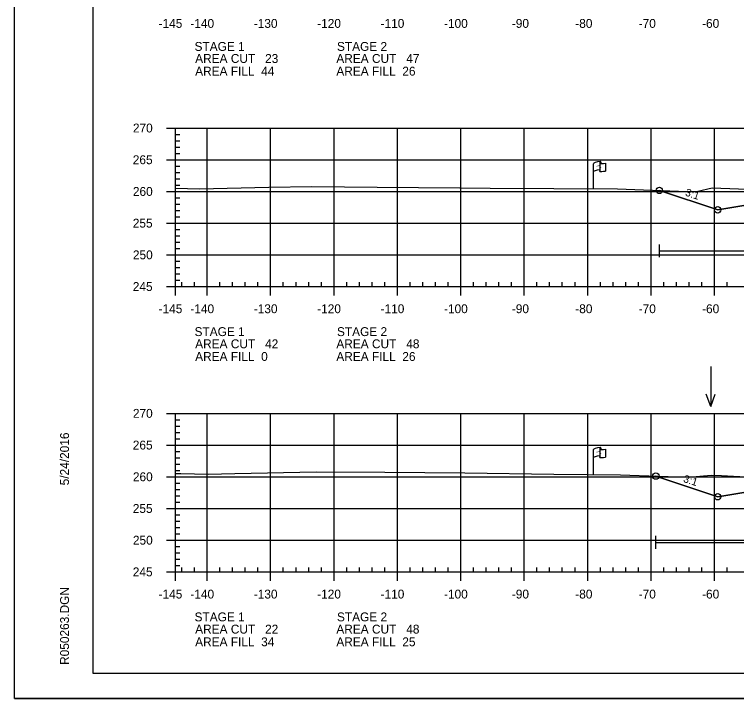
# Model space of a CAD drawing. Extents: x 1365647 to 1367999, y 387113 to 400173.
# Drawn here: x 1365723.7 to 1365837.6, y 387586.1 to 387694 of the extents above; entities that cross this region are included whole.
import ezdxf

# ---------------------------------------------------------------- set-up
doc = ezdxf.new("R2010")
doc.units = 0
for name, color, linetype in [('E_Existing ROW', 7, 'Continuous'), ('R_Axis', 7, 'Continuous'), ('R_Axis Annot', 7, 'Continuous'), ('R_Border', 7, 'Continuous'), ('R_Contours', 7, 'Continuous'), ('R_Exist Surface', 7, 'Continuous'), ('R_Fin Surface', 7, 'Continuous'), ('R_Fin Surface Annot', 7, 'Continuous'), ('R_Grid', 7, 'Continuous'), ('R_No Plot', 7, 'Continuous'), ('R_Proposed Const Limits', 7, 'Continuous'), ('R_Water', 7, 'Continuous'), ('R_Water Annot', 7, 'Continuous')]:
    doc.layers.add(name, color=color, linetype=linetype)

msp = doc.modelspace()

# ---------------------------------------------------------------- linework, layer by layer
at = {"layer": 'E_Existing ROW'}
for p, q in [((1365816.14, 387670.68), (1365816.14, 387670.44)), ((1365814.98, 387666.48), (1365814.98, 387670.43)), ((1365815.98, 387670.53), (1365815.98, 387670.51)), ((1365815.98, 387670.51), (1365815.98, 387669.29)), ((1365816.91, 387670.49), (1365816.91, 387669.25)), ((1365814.98, 387621.38), (1365814.98, 387625.33)), ((1365815.98, 387625.42), (1365815.98, 387625.41)), ((1365815.98, 387625.41), (1365815.98, 387624.18)), ((1365816.14, 387625.58), (1365816.14, 387625.34)), ((1365816.91, 387625.38), (1365816.91, 387624.14))]:
    msp.add_line(p, q, dxfattribs=at)
for centre, radius, start, end in [((1365816.05, 387670.53), 0.078, 88.6458, 274.2828), ((1365816.07, 387670.68), 0.0783, 263.0712, 93.9564), ((1365816.05, 387669.29), 0.0783, 180, 273.9564), ((1365816.05, 387625.42), 0.078, 88.6458, 274.2828), ((1365816.07, 387625.58), 0.0783, 263.0712, 93.9564), ((1365816.05, 387624.18), 0.0783, 180, 273.9564)]:
    msp.add_arc(centre, radius, start, end, dxfattribs=at)
for centre, major_axis, ratio, start_param, end_param in [((1365816.56, 387670.47), (-1.58, -0.04), 0.19887, 5.030368, 6.283185), ((1365817.27, 387670.59), (-1.23, -0.13), 0.052933, 0.159456, 1.268315), ((1365816.56, 387669.16), (-1.58, -0.04), 0.19887, 5.083035, 6.194897), ((1365817.27, 387669.35), (-1.23, -0.13), 0.052933, 0.159456, 1.268315), ((1365816.56, 387625.37), (-1.58, -0.04), 0.19887, 5.030368, 6.283185), ((1365817.27, 387625.48), (-1.23, -0.13), 0.052933, 0.159456, 1.268315), ((1365816.56, 387624.05), (-1.58, -0.04), 0.19887, 5.083035, 6.194897), ((1365817.27, 387624.24), (-1.23, -0.13), 0.052933, 0.159456, 1.268315)]:
    msp.add_ellipse(centre, major_axis=major_axis, ratio=ratio, start_param=start_param, end_param=end_param, dxfattribs=at)
at = {"layer": 'R_Axis'}
for p, q in [((1365747.69, 387676.05), (1365749.09, 387676.05)), ((1365749.09, 387651.05), (1365749.09, 387676.05)), ((1365749.09, 387675.05), (1365749.79, 387675.05)), ((1365749.09, 387674.05), (1365749.79, 387674.05)), ((1365749.09, 387673.05), (1365749.79, 387673.05)), ((1365749.09, 387672.05), (1365749.79, 387672.05)), ((1365747.69, 387671.05), (1365749.09, 387671.05)), ((1365749.09, 387670.05), (1365749.79, 387670.05)), ((1365749.09, 387669.05), (1365749.79, 387669.05)), ((1365749.09, 387668.05), (1365749.79, 387668.05)), ((1365747.69, 387666.05), (1365749.09, 387666.05)), ((1365749.09, 387667.05), (1365749.79, 387667.05)), ((1365749.09, 387665.05), (1365749.79, 387665.05)), ((1365749.09, 387664.05), (1365749.79, 387664.05)), ((1365749.09, 387663.05), (1365749.79, 387663.05)), ((1365749.09, 387662.05), (1365749.79, 387662.05)), ((1365747.69, 387661.05), (1365749.09, 387661.05)), ((1365749.09, 387660.05), (1365749.79, 387660.05)), ((1365749.09, 387659.05), (1365749.79, 387659.05)), ((1365749.09, 387658.05), (1365749.79, 387658.05)), ((1365749.09, 387657.05), (1365749.79, 387657.05)), ((1365747.69, 387656.05), (1365749.09, 387656.05)), ((1365749.09, 387655.05), (1365749.79, 387655.05)), ((1365749.09, 387654.05), (1365749.79, 387654.05)), ((1365749.09, 387653.05), (1365749.79, 387653.05)), ((1365749.09, 387652.05), (1365749.79, 387652.05)), ((1365749.09, 387651.05), (1365749.09, 387651.75)), ((1365750.09, 387651.05), (1365750.09, 387651.75)), ((1365752.09, 387651.05), (1365752.09, 387651.75)), ((1365756.09, 387651.05), (1365756.09, 387651.75)), ((1365758.09, 387651.05), (1365758.09, 387651.75)), ((1365760.09, 387651.05), (1365760.09, 387651.75)), ((1365762.09, 387651.05), (1365762.09, 387651.75)), ((1365766.09, 387651.05), (1365766.09, 387651.75)), ((1365768.09, 387651.05), (1365768.09, 387651.75)), ((1365770.09, 387651.05), (1365770.09, 387651.75)), ((1365772.09, 387651.05), (1365772.09, 387651.75)), ((1365776.09, 387651.05), (1365776.09, 387651.75)), ((1365778.09, 387651.05), (1365778.09, 387651.75)), ((1365780.09, 387651.05), (1365780.09, 387651.75)), ((1365782.09, 387651.05), (1365782.09, 387651.75)), ((1365786.09, 387651.05), (1365786.09, 387651.75)), ((1365788.09, 387651.05), (1365788.09, 387651.75)), ((1365790.09, 387651.05), (1365790.09, 387651.75)), ((1365792.09, 387651.05), (1365792.09, 387651.75)), ((1365796.09, 387651.05), (1365796.09, 387651.75)), ((1365798.09, 387651.05), (1365798.09, 387651.75)), ((1365800.09, 387651.05), (1365800.09, 387651.75)), ((1365802.09, 387651.05), (1365802.09, 387651.75)), ((1365806.09, 387651.05), (1365806.09, 387651.75)), ((1365808.09, 387651.05), (1365808.09, 387651.75)), ((1365810.09, 387651.05), (1365810.09, 387651.75)), ((1365812.09, 387651.05), (1365812.09, 387651.75)), ((1365816.09, 387651.05), (1365816.09, 387651.75)), ((1365818.09, 387651.05), (1365818.09, 387651.75)), ((1365820.09, 387651.05), (1365820.09, 387651.75)), ((1365822.09, 387651.05), (1365822.09, 387651.75)), ((1365826.09, 387651.05), (1365826.09, 387651.75)), ((1365828.09, 387651.05), (1365828.09, 387651.75)), ((1365830.09, 387651.05), (1365830.09, 387651.75)), ((1365832.09, 387651.05), (1365832.09, 387651.75)), ((1365836.09, 387651.05), (1365836.09, 387651.75)), ((1365747.69, 387651.05), (1365749.09, 387651.05)), ((1365749.09, 387651.05), (1366039.09, 387651.05)), ((1365749.09, 387649.65), (1365749.09, 387651.05)), ((1365754.09, 387649.65), (1365754.09, 387651.05)), ((1365764.09, 387649.65), (1365764.09, 387651.05)), ((1365774.09, 387649.65), (1365774.09, 387651.05)), ((1365784.09, 387649.65), (1365784.09, 387651.05)), ((1365794.09, 387649.65), (1365794.09, 387651.05)), ((1365804.09, 387649.65), (1365804.09, 387651.05)), ((1365814.09, 387649.65), (1365814.09, 387651.05)), ((1365824.09, 387649.65), (1365824.09, 387651.05)), ((1365834.09, 387649.65), (1365834.09, 387651.05)), ((1365747.69, 387631.05), (1365749.09, 387631.05)), ((1365749.09, 387606.05), (1365749.09, 387631.05)), ((1365749.09, 387630.05), (1365749.79, 387630.05)), ((1365749.09, 387629.05), (1365749.79, 387629.05)), ((1365749.09, 387628.05), (1365749.79, 387628.05)), ((1365749.09, 387627.05), (1365749.79, 387627.05)), ((1365747.69, 387626.05), (1365749.09, 387626.05)), ((1365749.09, 387625.05), (1365749.79, 387625.05)), ((1365749.09, 387624.05), (1365749.79, 387624.05)), ((1365749.09, 387623.05), (1365749.79, 387623.05)), ((1365749.09, 387622.05), (1365749.79, 387622.05)), ((1365747.69, 387621.05), (1365749.09, 387621.05)), ((1365749.09, 387620.05), (1365749.79, 387620.05)), ((1365749.09, 387619.05), (1365749.79, 387619.05)), ((1365749.09, 387618.05), (1365749.79, 387618.05)), ((1365747.69, 387616.05), (1365749.09, 387616.05)), ((1365749.09, 387617.05), (1365749.79, 387617.05)), ((1365749.09, 387615.05), (1365749.79, 387615.05)), ((1365749.09, 387614.05), (1365749.79, 387614.05)), ((1365749.09, 387613.05), (1365749.79, 387613.05)), ((1365749.09, 387612.05), (1365749.79, 387612.05)), ((1365747.69, 387611.05), (1365749.09, 387611.05)), ((1365749.09, 387610.05), (1365749.79, 387610.05)), ((1365749.09, 387609.05), (1365749.79, 387609.05)), ((1365749.09, 387608.05), (1365749.79, 387608.05)), ((1365749.09, 387607.05), (1365749.79, 387607.05)), ((1365747.69, 387606.05), (1365749.09, 387606.05)), ((1365749.09, 387606.05), (1365749.09, 387606.75)), ((1365749.09, 387606.05), (1366039.09, 387606.05)), ((1365749.09, 387604.65), (1365749.09, 387606.05)), ((1365750.09, 387606.05), (1365750.09, 387606.75)), ((1365752.09, 387606.05), (1365752.09, 387606.75)), ((1365754.09, 387604.65), (1365754.09, 387606.05)), ((1365756.09, 387606.05), (1365756.09, 387606.75)), ((1365758.09, 387606.05), (1365758.09, 387606.75)), ((1365760.09, 387606.05), (1365760.09, 387606.75)), ((1365762.09, 387606.05), (1365762.09, 387606.75)), ((1365764.09, 387604.65), (1365764.09, 387606.05)), ((1365766.09, 387606.05), (1365766.09, 387606.75)), ((1365768.09, 387606.05), (1365768.09, 387606.75)), ((1365770.09, 387606.05), (1365770.09, 387606.75)), ((1365772.09, 387606.05), (1365772.09, 387606.75)), ((1365774.09, 387604.65), (1365774.09, 387606.05)), ((1365776.09, 387606.05), (1365776.09, 387606.75)), ((1365778.09, 387606.05), (1365778.09, 387606.75)), ((1365780.09, 387606.05), (1365780.09, 387606.75)), ((1365782.09, 387606.05), (1365782.09, 387606.75)), ((1365784.09, 387604.65), (1365784.09, 387606.05)), ((1365786.09, 387606.05), (1365786.09, 387606.75)), ((1365788.09, 387606.05), (1365788.09, 387606.75)), ((1365790.09, 387606.05), (1365790.09, 387606.75)), ((1365792.09, 387606.05), (1365792.09, 387606.75)), ((1365794.09, 387604.65), (1365794.09, 387606.05)), ((1365796.09, 387606.05), (1365796.09, 387606.75)), ((1365798.09, 387606.05), (1365798.09, 387606.75)), ((1365800.09, 387606.05), (1365800.09, 387606.75)), ((1365802.09, 387606.05), (1365802.09, 387606.75)), ((1365804.09, 387604.65), (1365804.09, 387606.05)), ((1365806.09, 387606.05), (1365806.09, 387606.75)), ((1365808.09, 387606.05), (1365808.09, 387606.75)), ((1365810.09, 387606.05), (1365810.09, 387606.75)), ((1365812.09, 387606.05), (1365812.09, 387606.75)), ((1365814.09, 387604.65), (1365814.09, 387606.05)), ((1365816.09, 387606.05), (1365816.09, 387606.75)), ((1365818.09, 387606.05), (1365818.09, 387606.75)), ((1365820.09, 387606.05), (1365820.09, 387606.75)), ((1365822.09, 387606.05), (1365822.09, 387606.75)), ((1365824.09, 387604.65), (1365824.09, 387606.05)), ((1365826.09, 387606.05), (1365826.09, 387606.75)), ((1365828.09, 387606.05), (1365828.09, 387606.75)), ((1365830.09, 387606.05), (1365830.09, 387606.75)), ((1365832.09, 387606.05), (1365832.09, 387606.75)), ((1365834.09, 387604.65), (1365834.09, 387606.05)), ((1365836.09, 387606.05), (1365836.09, 387606.75))]:
    msp.add_line(p, q, dxfattribs=at)
at = {"layer": 'R_Border'}
for p, q in [((1365736.09, 387590.05), (1365736.09, 387795.51)), ((1365736.09, 387590.05), (1365736.09, 387590.05)), ((1366052.27, 387590.05), (1365736.09, 387590.05))]:
    msp.add_line(p, q, dxfattribs=at)
at = {"layer": 'R_Contours'}
for points in [[(1365825.4, 387666.21), (1365828.43, 387666.1), (1365831.23, 387666.03), (1365833.02, 387666.46), (1365833.72, 387666.63), (1365837.86, 387666.47), (1365842.49, 387666.28), (1365847.23, 387665.26), (1365834.59, 387663.15)], [(1365824.84, 387621.15), (1365825.22, 387621.14), (1365829.98, 387621.01), (1365832.33, 387621.21), (1365833.59, 387621.32), (1365835.21, 387621.26), (1365842.89, 387620.83), (1365847.43, 387620.09), (1365847.72, 387620.05), (1365847.47, 387620.04), (1365834.59, 387617.9)]]:
    msp.add_lwpolyline(points, close=True, dxfattribs=at)
at = {"layer": 'R_Exist Surface'}
for points in [[(1365749.09, 387666.58), (1365752.88, 387666.45), (1365763.82, 387666.71), (1365770.58, 387666.85), (1365780.89, 387666.74), (1365793.95, 387666.6), (1365798.69, 387666.57), (1365818.8, 387666.46), (1365828.43, 387666.1), (1365831.23, 387666.03), (1365833.02, 387666.46), (1365833.72, 387666.63), (1365837.86, 387666.47)], [(1365749.09, 387621.58), (1365749.94, 387621.56), (1365754.26, 387621.45), (1365758.43, 387621.54), (1365771.26, 387621.83), (1365782.12, 387621.78), (1365794.71, 387621.67), (1365808.77, 387621.44), (1365819.26, 387621.33), (1365825.22, 387621.14), (1365829.98, 387621.01), (1365832.33, 387621.21), (1365833.59, 387621.32), (1365835.21, 387621.26), (1365842.89, 387620.83)]]:
    msp.add_lwpolyline(points, dxfattribs=at)
at = {"layer": 'R_Fin Surface'}
for points in [[(1365825.4, 387666.21), (1365834.59, 387663.15), (1365847.47, 387665.3), (1365856.59, 387666.82), (1365862.59, 387667.06), (1365864.59, 387667.1), (1365894.09, 387667.69), (1365923.59, 387667.1), (1365925.59, 387667.06), (1365931.59, 387666.82), (1365940.72, 387665.3), (1365953.59, 387663.15), (1365961.12, 387665.66)], [(1365824.84, 387621.15), (1365834.59, 387617.9), (1365847.47, 387620.04), (1365856.59, 387621.56), (1365862.59, 387621.8), (1365864.59, 387621.84), (1365894.09, 387622.43), (1365923.59, 387621.84), (1365925.59, 387621.8), (1365931.59, 387621.56), (1365940.72, 387620.04), (1365953.59, 387617.9), (1365960.2, 387620.1)]]:
    msp.add_lwpolyline(points, dxfattribs=at)
at = {"layer": 'R_Grid'}
for p, q in [((1365749.09, 387676.05), (1366039.09, 387676.05)), ((1365749.09, 387651.05), (1365749.09, 387676.05)), ((1365754.09, 387651.05), (1365754.09, 387676.05)), ((1365764.09, 387651.05), (1365764.09, 387676.05)), ((1365774.09, 387651.05), (1365774.09, 387676.05)), ((1365784.09, 387651.05), (1365784.09, 387676.05)), ((1365794.09, 387651.05), (1365794.09, 387676.05)), ((1365804.09, 387651.05), (1365804.09, 387676.05)), ((1365814.09, 387651.05), (1365814.09, 387676.05)), ((1365824.09, 387651.05), (1365824.09, 387676.05)), ((1365834.09, 387651.05), (1365834.09, 387676.05)), ((1365749.09, 387671.05), (1366039.09, 387671.05)), ((1365749.09, 387666.05), (1366039.09, 387666.05)), ((1365749.09, 387661.05), (1366039.09, 387661.05)), ((1365749.09, 387656.05), (1366039.09, 387656.05)), ((1365749.09, 387651.05), (1366039.09, 387651.05)), ((1365749.09, 387631.05), (1366039.09, 387631.05)), ((1365749.09, 387606.05), (1365749.09, 387631.05)), ((1365754.09, 387606.05), (1365754.09, 387631.05)), ((1365764.09, 387606.05), (1365764.09, 387631.05)), ((1365774.09, 387606.05), (1365774.09, 387631.05)), ((1365784.09, 387606.05), (1365784.09, 387631.05)), ((1365794.09, 387606.05), (1365794.09, 387631.05)), ((1365804.09, 387606.05), (1365804.09, 387631.05)), ((1365814.09, 387606.05), (1365814.09, 387631.05)), ((1365824.09, 387606.05), (1365824.09, 387631.05)), ((1365834.09, 387606.05), (1365834.09, 387631.05)), ((1365749.09, 387626.05), (1366039.09, 387626.05)), ((1365749.09, 387621.05), (1366039.09, 387621.05)), ((1365749.09, 387616.05), (1366039.09, 387616.05)), ((1365749.09, 387611.05), (1366039.09, 387611.05)), ((1365749.09, 387606.05), (1366039.09, 387606.05))]:
    msp.add_line(p, q, dxfattribs=at)
at = {"layer": 'R_No Plot'}
msp.add_line((1365723.69, 387586.08), (1366057.03, 387586.08), dxfattribs=at)
msp.add_lwpolyline([(1365723.69, 387799.41), (1366057.03, 387799.41), (1366057.03, 387586.07), (1365723.69, 387586.07)], close=True, dxfattribs=at)
for centre in [(1365825.4, 387666.21), (1365825.4, 387666.21), (1365834.59, 387663.15), (1365834.59, 387663.15), (1365834.59, 387663.15), (1365834.59, 387663.15), (1365834.59, 387663.15), (1365824.84, 387621.15), (1365824.84, 387621.15), (1365834.59, 387617.9), (1365834.59, 387617.9), (1365834.59, 387617.9), (1365834.59, 387617.9), (1365834.59, 387617.9)]:
    msp.add_circle(centre, 0.5, dxfattribs=at)
at = {"layer": 'R_Proposed Const Limits'}
for points in [[(1365856.59, 387666.82), (1365834.59, 387663.15), (1365825.4, 387666.21)], [(1365856.59, 387621.56), (1365834.59, 387617.9), (1365824.84, 387621.15)]]:
    msp.add_lwpolyline(points, dxfattribs=at)
at = {"layer": 'R_Water'}
for p, q in [((1365825.4, 387655.67), (1365825.4, 387657.67)), ((1365825.4, 387656.67), (1365882.54, 387656.67)), ((1365824.84, 387609.71), (1365824.84, 387611.71)), ((1365824.84, 387610.71), (1365882.77, 387610.71))]:
    msp.add_line(p, q, dxfattribs=at)
at = {"layer": 'R_Water Annot'}
for p, q in [((1365833.49, 387638.43), (1365833.49, 387632.15)), ((1365833.49, 387632.15), (1365832.79, 387634.07)), ((1365833.49, 387632.15), (1365834.19, 387634.07))]:
    msp.add_line(p, q, dxfattribs=at)

# ---------------------------------------------------------------- texts
at = {"layer": 'E_Existing ROW'}
for s, height, rotation, p in [('R ', 0.2, 9.9884, (1365815.5, 387669.93)), (' O', 0.2, 9.9884, (1365815.65, 387669.98)), ('W', 0.2, 351.1788, (1365815.98, 387669.81)), ('DWB 11-9-07', 0.001, 90, (1365816.14, 387670.44)), ('DWB 11-9-07', 0.001, 5.0717, (1365816.9, 387669.25)), ('DWB 11-9-07', 0.001, 90, (1365814.98, 387666.48)), ('R ', 0.2, 9.9884, (1365815.5, 387624.83)), (' O', 0.2, 9.9884, (1365815.65, 387624.87)), ('DWB 11-9-07', 0.001, 90, (1365816.14, 387625.34)), ('W', 0.2, 351.1788, (1365815.98, 387624.7)), ('DWB 11-9-07', 0.001, 5.0717, (1365816.9, 387624.14)), ('DWB 11-9-07', 0.001, 90, (1365814.98, 387621.38))]:
    msp.add_text(s, height=height, rotation=rotation, dxfattribs=at).set_placement(p)
at = {"layer": 'R_Axis Annot'}
for s, p in [('-145', (1365746.42, 387691.85)), ('-140', (1365751.43, 387691.85)), ('-130', (1365761.43, 387691.85)), ('-120', (1365771.43, 387691.85)), ('-110', (1365781.43, 387691.85)), ('-100', (1365791.43, 387691.85)), ('-90', (1365802.13, 387691.85)), ('-80', (1365812.13, 387691.85)), ('-70', (1365822.13, 387691.85)), ('-60', (1365832.13, 387691.85)), ('STAGE 1', (1365752.09, 387688.22)), ('STAGE 2', (1365774.55, 387688.22)), ('AREA CUT   23', (1365752.19, 387686.32)), ('AREA CUT   47', (1365774.45, 387686.32)), ('AREA FILL  44', (1365752.19, 387684.32)), ('AREA FILL  26', (1365774.45, 387684.32)), ('270', (1365742.37, 387675.35)), ('265', (1365742.35, 387670.35)), ('260', (1365742.37, 387665.35)), ('255', (1365742.35, 387660.35)), ('250', (1365742.37, 387655.35)), ('245', (1365742.35, 387650.35)), ('-145', (1365746.42, 387646.85)), ('-140', (1365751.43, 387646.85)), ('-130', (1365761.43, 387646.85)), ('-120', (1365771.43, 387646.85)), ('-110', (1365781.43, 387646.85)), ('-100', (1365791.43, 387646.85)), ('-90', (1365802.13, 387646.85)), ('-80', (1365812.13, 387646.85)), ('-70', (1365822.13, 387646.85)), ('-60', (1365832.13, 387646.85)), ('STAGE 1', (1365752.09, 387643.24)), ('STAGE 2', (1365774.55, 387643.24)), ('AREA CUT   42', (1365752.19, 387641.32)), ('AREA CUT   48', (1365774.45, 387641.32)), ('AREA FILL  0', (1365752.19, 387639.32)), ('AREA FILL  26', (1365774.45, 387639.32)), ('270', (1365742.37, 387630.35)), ('265', (1365742.35, 387625.35)), ('260', (1365742.37, 387620.35)), ('255', (1365742.35, 387615.35)), ('250', (1365742.37, 387610.35)), ('245', (1365742.35, 387605.35)), ('-145', (1365746.42, 387601.85)), ('-140', (1365751.43, 387601.85)), ('-130', (1365761.43, 387601.85)), ('-120', (1365771.43, 387601.85)), ('-110', (1365781.43, 387601.85)), ('-100', (1365791.43, 387601.85)), ('-90', (1365802.13, 387601.85)), ('-80', (1365812.13, 387601.85)), ('-70', (1365822.13, 387601.85)), ('-60', (1365832.13, 387601.85)), ('STAGE 1', (1365752.09, 387598.25)), ('STAGE 2', (1365774.55, 387598.25)), ('AREA CUT   22', (1365752.19, 387596.32)), ('AREA CUT   48', (1365774.45, 387596.32)), ('AREA FILL  34', (1365752.19, 387594.32)), ('AREA FILL  25', (1365774.45, 387594.32))]:
    msp.add_text(s, height=1.4, dxfattribs=at).set_placement(p)
at = {"layer": 'R_Border'}
for s, p in [('5/24/2016', (1365732.29, 387619.7)), ('R050263.DGN', (1365732.29, 387591.38))]:
    msp.add_text(s, height=1.4, rotation=90, dxfattribs=at).set_placement(p)
at = {"layer": 'R_Fin Surface Annot'}
for rotation, p in [(341.5651, (1365829.37, 387665.42)), (341.5621, (1365829.37, 387665.42)), (341.5651, (1365829.08, 387620.26)), (341.5679, (1365829.08, 387620.26))]:
    msp.add_text('3:1', height=1.2, rotation=rotation, dxfattribs=at).set_placement(p)

doc.saveas('drawing.dxf')
